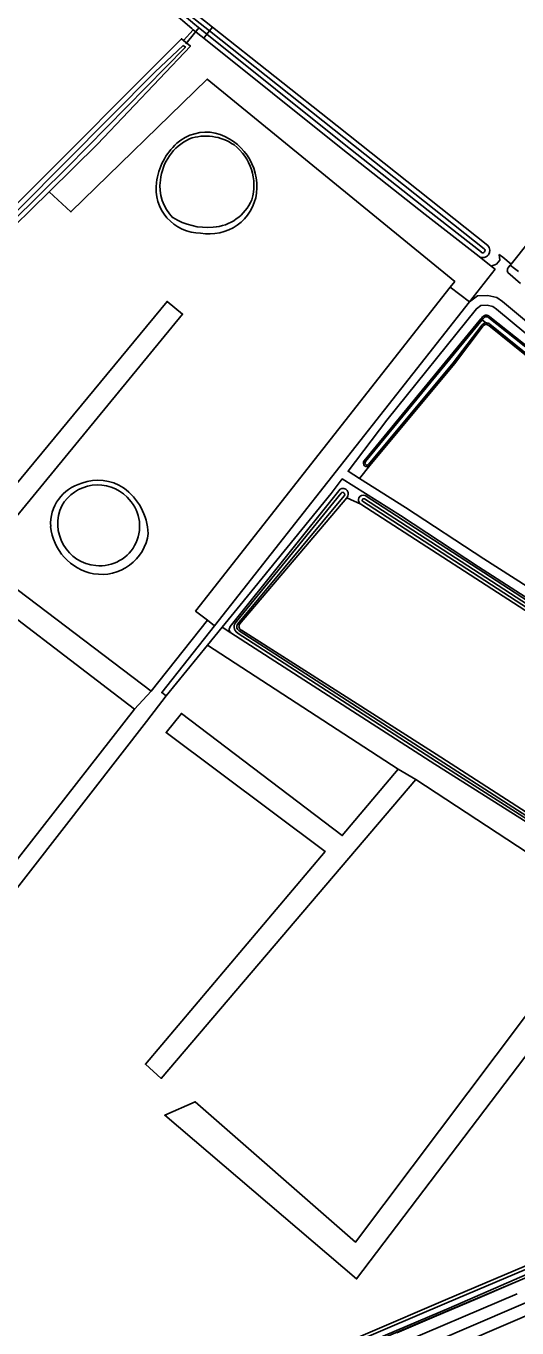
# Model space of a CAD drawing. Extents: x 136000 to 141014, y 402000 to 403500.
# Drawn here: x 139585.6 to 139737.6, y 402449.7 to 402852.9 of the extents above; entities that cross this region are included whole.
import ezdxf

# ---------------------------------------------------------------- set-up
doc = ezdxf.new("R2010")
doc.units = 0
for name, color, linetype in [('gg-afsc-hekwerk', 7, 'Continuous'), ('gg-aspt-spoorlijn', 7, 'Continuous'), ('gg-knt-bronhoudergrens', 7, 'Continuous'), ('gg-knt-onverhard', 7, 'Continuous'), ('gg-knt-verharding', 7, 'Continuous'), ('gg-kntw-bovenkant insteek waterloop', 7, 'Continuous'), ('gg-kntw-waterlijn', 7, 'Continuous'), ('gg-kwrk-duiker nz buis', 7, 'Continuous'), ('gt-grn-groengrens', 7, 'Continuous'), ('gt-grn-vlakafsluiter', 7, 'Continuous'), ('gx-grn-maaiveld', 7, 'Continuous')]:
    doc.layers.add(name, color=color, linetype=linetype)

msp = doc.modelspace()

# ---------------------------------------------------------------- linework, layer by layer
at = {"layer": 'gg-afsc-hekwerk'}
msp.add_lwpolyline([(139700.35, 402448.26), (139711.93, 402453.18), (139725.41, 402458.89), (139746.74, 402468.01)], dxfattribs=at)
at = {"layer": 'gg-aspt-spoorlijn'}
for points in [[(139309.13, 402272.12), (139387.29, 402305.74), (139419.65, 402319.8), (139919.67, 402534.58), (139974.77, 402558.45), (140001.23, 402570.35), (140012.04, 402575.09), (140024.68, 402581.07), (140060.93, 402598.57), (140100.23, 402618.51), (140115.24, 402626.43), (140139.48, 402639.63), (140157.4, 402649.6), (140192.29, 402669.74), (140218.01, 402685.18), (140236.57, 402696.72), (140261.92, 402712.73), (140276.43, 402722.16), (140290.06, 402730.74), (140348.36, 402768.37), (140378.07, 402787.34), (140409.94, 402808.02)], [(139312.8, 402269.59), (139342.64, 402282.24), (139355.68, 402288), (139367.11, 402292.93), (139391.2, 402303.28), (139403.49, 402308.43), (139421.17, 402316.28), (139574.58, 402382.14), (139629.69, 402405.97), (139684.89, 402429.62), (139866.47, 402507.65), (139976.69, 402555.19), (140014, 402571.86), (140021.05, 402575.12), (140062.77, 402595.28)]]:
    msp.add_lwpolyline(points, dxfattribs=at)
at = {"layer": 'gg-knt-bronhoudergrens'}
for p, q in [((139634.29, 402848.49), (139637.36, 402851.81)), ((139732.06, 402782.23), (139733.18, 402781.34)), ((139730.84, 402777.61), (139729.61, 402778.58)), ((139722.91, 402767.54), (139730.84, 402777.61)), ((139692.01, 402716.82), (139688.83, 402712.83)), ((139684.89, 402706.82), (139689.24, 402704.91)), ((139641.72, 402668.9), (139624.33, 402646.9)), ((139649.03, 402665.04), (139646.28, 402666.79)), ((139641.76, 402661.23), (139700.81, 402622.74))]:
    msp.add_line(p, q, dxfattribs=at)
for points in [[(139592.73, 402801.63), (139599.46, 402795.35), (139641.68, 402836.53), (139718.3, 402773.82), (139716.93, 402772.08)], [(139729.61, 402778.58), (139731.25, 402779.16), (139732.28, 402780.44), (139732.06, 402782.23)], [(139716.93, 402772.08), (139638.08, 402671.77), (139641.72, 402668.9)], [(139624.33, 402646.9), (139571.13, 402687.16), (139634.01, 402763.73), (139629.21, 402767.67), (139561.37, 402685.57), (139619.18, 402641.32)], [(139619.18, 402641.32), (139555.22, 402559.62), (139560.58, 402557.59), (139622.88, 402637.59), (139628.92, 402645.45)], [(139700.81, 402622.74), (139683.46, 402602.24), (139633.7, 402640.07), (139628.95, 402634.11), (139678.21, 402597.28), (139622.51, 402531.42), (139627.43, 402527.03), (139706.24, 402619.56)], [(139706.24, 402619.56), (139765.9, 402580.42), (139687.59, 402476.34), (139637.9, 402519.77), (139628.5, 402515.58), (139687.9, 402464.91), (139777.46, 402582.96)]]:
    msp.add_lwpolyline(points, dxfattribs=at)
at = {"layer": 'gg-knt-onverhard'}
for p, q in [((139725.84, 402781.53), (139729.61, 402778.58)), ((139735.84, 402779.24), (139733.18, 402781.34)), ((139722.91, 402767.54), (139643.89, 402667.2)), ((139641.76, 402661.23), (139646.28, 402666.79)), ((139628.92, 402645.45), (139641.76, 402661.23))]:
    msp.add_line(p, q, dxfattribs=at)
for points in [[(139853.32, 402662.08), (139853.38, 402662.53), (139853.04, 402665.62), (139850.84, 402669.14), (139846.72, 402672.62), (139832.14, 402683.96), (139817.73, 402695.76), (139762.11, 402739.62), (139731.23, 402765.29), (139730.14, 402766.08), (139728.35, 402766.46), (139726.4, 402766.38), (139725.06, 402765.4), (139697.32, 402730.85), (139685.29, 402715.06), (139688.83, 402712.83)], [(139882.15, 402649.32), (139866.17, 402660.88), (139858.38, 402666.68), (139848.61, 402674.95), (139834.01, 402686.3), (139819.61, 402698.1), (139764, 402741.95), (139733.07, 402767.66), (139731.38, 402768.88), (139728.61, 402769.47), (139725.36, 402769.34), (139722.91, 402767.54)], [(139646.28, 402666.79), (139651.83, 402673.6), (139680.05, 402708.18), (139683.47, 402712.66), (139701.5, 402701.3), (139725.73, 402685.44), (139748.79, 402670.62), (139783.55, 402647.9)], [(139688.83, 402712.83), (139703.12, 402703.82), (139727.36, 402687.96), (139750.42, 402673.14), (139793.09, 402645.24)], [(139643.89, 402667.2), (139627.59, 402646.5), (139628.92, 402645.45)]]:
    msp.add_lwpolyline(points, dxfattribs=at)
at = {"layer": 'gg-knt-verharding'}
for points in [[(139521.45, 402374.61), (139619.98, 402416.62), (139667.8, 402436.92), (139715.91, 402457.5), (139740.21, 402467.86), (139754.65, 402473.82), (139829.93, 402505.98)], [(139820.04, 402500), (139755.3, 402472.37), (139740.76, 402466.38), (139716.63, 402455.88), (139620.72, 402415.15), (139571.11, 402393.96), (139521.59, 402372.89), (139464.76, 402348.4), (139405.03, 402323.08), (139348.23, 402298.89), (139288.95, 402273.43), (139234.12, 402249.65)]]:
    msp.add_lwpolyline(points, dxfattribs=at)
at = {"layer": 'gg-kntw-bovenkant insteek waterloop'}
for p, q in [((139633.41, 402860.43), (139643.29, 402852.61)), ((139630.6, 402857.58), (139636.85, 402852.22)), ((139637.36, 402851.81), (139636.85, 402852.22)), ((139637.36, 402851.81), (139640.59, 402849.19)), ((139783.44, 402839.42), (139735.84, 402779.24)), ((139516.88, 402727.17), (139592.73, 402801.63)), ((139735.84, 402779.24), (139735.53, 402778.85)), ((139738.74, 402773.19), (139734.79, 402776.61)), ((139726.43, 402762.24), (139690.27, 402718.32)), ((139726.43, 402762.24), (139726.71, 402762.58)), ((139682.82, 402709.52), (139648.78, 402666.94)), ((139651.69, 402667.65), (139684.89, 402706.82)), ((139690.58, 402707.5), (139783.26, 402647.4)), ((139689.24, 402704.91), (139781.75, 402644.94))]:
    msp.add_line(p, q, dxfattribs=at)
for points in [[(139643.29, 402852.61), (139681.96, 402822), (139728.56, 402785.01)], [(139514.29, 402729.76), (139528.77, 402744.21), (139583.06, 402798.18), (139633.65, 402849.01), (139634.29, 402848.49)], [(139592.73, 402801.63), (139607.72, 402816.35), (139636.44, 402846.75), (139634.29, 402848.49)], [(139640.59, 402849.19), (139683.15, 402815.14), (139709.14, 402794.6), (139725.84, 402781.53)], [(139735.53, 402778.85), (139734.8, 402777.92), (139734.71, 402777.78)], [(139849.08, 402665.41), (139850.4, 402666.88), (139729.19, 402762.92)], [(139692.01, 402716.82), (139718.22, 402748.34), (139727.17, 402760.05)], [(139820.06, 402688.5), (139815.06, 402692.45), (139770.78, 402726.39), (139728.9, 402760.22)], [(139652.25, 402665.82), (139712.59, 402627.41), (139765.46, 402593.32)], [(139649.03, 402665.04), (139712.14, 402624.35), (139774.61, 402584.93), (139775.49, 402584.32)]]:
    msp.add_lwpolyline(points, dxfattribs=at)
for centre, radius, start, end in [((139641.43, 402806.1), 13.97, 78.7422, 131.1894), ((139639.91, 402803.18), 17.16, 353.4015, 75.6778), ((139645.9, 402801.83), 20.14, 132.7575, 172.476), ((139639.58, 402802.61), 13.78, 172.2619, 270.0762), ((139642.45, 402803.2), 14.64, 258.7714, 352.204), ((139726.99, 402783.44), 2.23, 238.9893, 44.9948), ((139735.74, 402777.26), 1.15, 153.2747, 214.5618), ((139728.08, 402761.85), 1.55, 43.9957, 151.5842), ((139728.12, 402759.25), 1.24, 51.0599, 139.7583), ((139691.17, 402717.6), 1.15, 140.9849, 317.4605), ((139606.25, 402698.72), 13.09, 105.2733, 183.3743), ((139607.86, 402697.97), 14.3, 56.6485, 110.6867), ((139604.94, 402694.9), 18.48, 2.6739, 54.3329), ((139683.65, 402708.01), 1.72, 315.8332, 118.8486), ((139689.93, 402706.19), 1.46, 63.5924, 241.7103), ((139609.64, 402699.54), 16.54, 185.5372, 258.9645), ((139608.98, 402697.64), 14.54, 260.0869, 352.5794), ((139649.76, 402666.1), 1.29, 139.8132, 235.5067), ((139652.76, 402666.98), 1.26, 147.6749, 246.2225)]:
    msp.add_arc(centre, radius, start, end, dxfattribs=at)
at = {"layer": 'gg-kntw-waterlijn'}
for p, q in [((139633.22, 402858.68), (139642.36, 402851.43)), ((139726.82, 402761.93), (139727.15, 402762.35)), ((139690.68, 402718.03), (139726.82, 402761.93)), ((139650.74, 402668.48), (139683.1, 402708.28)), ((139684.12, 402707.46), (139651.08, 402667.68)), ((139782.05, 402645.94), (139689.79, 402705.75)), ((139782.54, 402646.67), (139690.33, 402706.47))]:
    msp.add_line(p, q, dxfattribs=at)
for points in [[(139641.52, 402850.37), (139638.3, 402852.98), (139637.81, 402853.37), (139632.54, 402857.89)], [(139642.36, 402851.43), (139681.03, 402820.83), (139727.47, 402783.96)], [(139634.18, 402846.95), (139625.57, 402838.76), (139583.88, 402796.71), (139516.31, 402729.3), (139517.09, 402728.52), (139563.49, 402774.81), (139598.37, 402809.23), (139634.89, 402846.4), (139634.18, 402846.95)], [(139641.52, 402850.37), (139662.81, 402833.34), (139684.09, 402816.31), (139710.07, 402795.78), (139726.56, 402782.87)], [(139728.83, 402762.58), (139849.68, 402666.82), (139849.02, 402666.09), (139846.65, 402667.9), (139820.37, 402688.89), (139815.36, 402692.85), (139771.09, 402726.78), (139729.21, 402760.6)], [(139726.8, 402760.35), (139717.83, 402748.65), (139691.65, 402717.17)], [(139773.48, 402587.17), (139764.87, 402592.69), (139712.05, 402626.57), (139651.55, 402665.64)], [(139775.85, 402585.26), (139774.67, 402585.59), (139712.68, 402625.19), (139650.99, 402664.97)]]:
    msp.add_lwpolyline(points, dxfattribs=at)
for centre, radius, start, end in [((139641.23, 402803.57), 15.29, 55.0328, 109.4122), ((139642.95, 402803.69), 15.84, 115.4353, 174.6125), ((139640.39, 402803.64), 15.73, 343.3363, 52.3727), ((139640.4, 402803.13), 13.38, 171.2379, 225.4835), ((139642.55, 402804.61), 14.02, 273.7348, 337.0246), ((139641.81, 402811.18), 20.63, 238.4838, 274.5996), ((139727.01, 402783.42), 0.711, 230.3595, 50.3079), ((139728.08, 402761.85), 1.05, 43.9869, 151.6227), ((139728.18, 402759.2), 1.8, 96.8497, 140.2542), ((139728.12, 402759.25), 1.74, 51.0444, 95.0276), ((139691.17, 402717.6), 0.648, 139.1932, 317.8189), ((139607.74, 402698.01), 12.8, 44.7097, 150.4666), ((139608.46, 402698.04), 12.28, 263.9386, 46.9837), ((139683.62, 402707.88), 0.652, 320.5647, 142.3215), ((139690.07, 402706.1), 0.45, 54.9648, 230.7603), ((139608.43, 402698.82), 13.05, 155.0535, 264.4103), ((139652.14, 402666.81), 2.17, 129.9016, 238.1792), ((139652.21, 402666.87), 1.39, 144.4044, 242.0044)]:
    msp.add_arc(centre, radius, start, end, dxfattribs=at)
at = {"layer": 'gg-kwrk-duiker nz buis'}
msp.add_line((139635.05, 402847.39), (139639.2, 402852.53), dxfattribs=at)
at = {"layer": 'gt-grn-groengrens'}
for p, q in [((139722.91, 402767.54), (139716.93, 402772.08)), ((139641.72, 402668.9), (139643.89, 402667.2)), ((139624.33, 402646.9), (139619.18, 402641.32)), ((139700.81, 402622.74), (139706.24, 402619.56))]:
    msp.add_line(p, q, dxfattribs=at)
msp.add_lwpolyline([(139809.38, 402498.28), (139754.27, 402474.74), (139739.83, 402468.78), (139715.51, 402458.42), (139667.4, 402437.84), (139619.59, 402417.55), (139520.91, 402375.47)], dxfattribs=at)
at = {"layer": 'gt-grn-vlakafsluiter'}
for p, q in [((139641.52, 402850.37), (139642.36, 402851.43)), ((139642.36, 402851.43), (139643.29, 402852.61)), ((139640.59, 402849.19), (139641.52, 402850.37)), ((139726.82, 402761.93), (139726.43, 402762.24)), ((139727.96, 402760.99), (139726.82, 402761.93)), ((139728.9, 402760.22), (139727.96, 402760.99))]:
    msp.add_line(p, q, dxfattribs=at)
msp.add_lwpolyline([(139735.53, 402778.85), (139736.79, 402777.85), (139738.03, 402776.87)], dxfattribs=at)
at = {"layer": 'gx-grn-maaiveld'}
for points in [[(139684.38, 402441.58), (139709.31, 402452.16), (139738.09, 402464.36)], [(139684.87, 402438.26), (139689.72, 402440.63), (139692.78, 402442.01), (139694.18, 402442.26), (139697.9, 402443.32), (139737.7, 402460.33)]]:
    msp.add_lwpolyline(points, dxfattribs=at)

doc.saveas('drawing.dxf')
